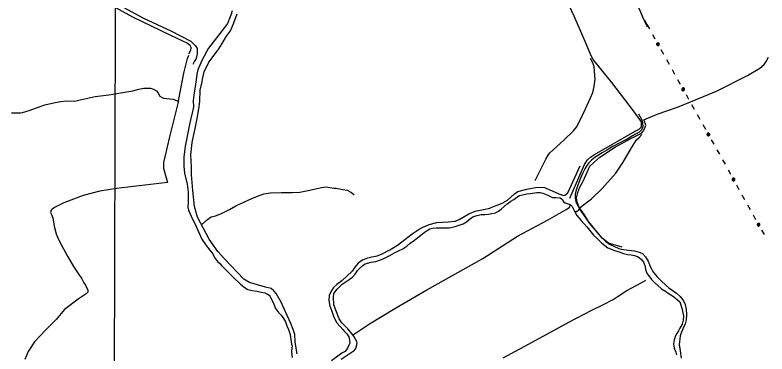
# Model space of a CAD drawing. Extents: x 3172231 to 3210228, y 940198 to 965780.
# Drawn here: x 3181068 to 3185930, y 948610 to 950801 of the extents above; entities that cross this region are included whole.
import ezdxf

# ---------------------------------------------------------------- set-up
doc = ezdxf.new("R2010")
doc.units = 0
for name, color, linetype in [('V-GRID-MAJR', 7, 'Continuous'), ('V-ROAD-CNTR', 7, 'Continuous'), ('V-TOPO-SHOR', 7, 'Continuous'), ('V-UTIL-LINE', 7, 'Continuous')]:
    doc.layers.add(name, color=color, linetype=linetype)

msp = doc.modelspace()

# ---------------------------------------------------------------- linework, layer by layer
at = {"layer": 'V-GRID-MAJR'}
msp.add_spline([(3181704.003, 945716.944), (3181720.753, 951778.211), (3181737.509, 957841.425), (3181754.265, 963904.69), (3181754.27, 963906.585)], degree=3, dxfattribs=at)
at = {"layer": 'V-ROAD-CNTR'}
for points in [[(3185100.191, 950162.12), (3185121.26, 950123.927), (3185126.178, 950104.276), (3185126.782, 950081.474), (3185120.57, 950061.875), (3185103.701, 950044.366), (3185061.897, 950019.604), (3185027.005, 949999.116), (3184978.886, 949974.699), (3184933.705, 949950.512), (3184895.942, 949928.281), (3184865.703, 949909.784), (3184840.492, 949894.516), (3184817.95, 949879.218), (3184796.007, 949861.863), (3184779.429, 949846.222), (3184766.657, 949829.019), (3184752.315, 949807.206), (3184738.586, 949777.373), (3184720.352, 949736.376), (3184707.628, 949701.541), (3184694.681, 949662.971), (3184690.421, 949642.813), (3184689.575, 949617.983), (3184693.487, 949596.118), (3184705.205, 949572.108), (3184718.329, 949553.602), (3184747.328, 949508.718), (3184774.323, 949467.422), (3184796.147, 949439.725), (3184828.059, 949399.967), (3184858.064, 949364.332), (3184886.242, 949339.316), (3184912.096, 949320.472), (3184944.119, 949303.687)], [(3184944.119, 949303.687), (3184972.549, 949291.667), (3184986.566, 949287.573), (3185035.443, 949280.104), (3185074.21, 949275.701), (3185103.689, 949269.008), (3185125.031, 949259.749), (3185144.337, 949237.335), (3185161.172, 949209.253), (3185176.548, 949171.576), (3185196.066, 949137.495)], [(3185196.066, 949137.495), (3185219.56, 949108.174), (3185249.385, 949079.576), (3185275.27, 949056.19), (3185295.246, 949037.33), (3185317.668, 949021.734), (3185345.119, 949002.602), (3185368.454, 948981.831), (3185390.273, 948953.778), (3185400.741, 948929.339), (3185406.965, 948900.233), (3185409.447, 948863.872), (3185407.698, 948830.863), (3185401.771, 948805.472), (3185389.123, 948776.779), (3185378.024, 948750.831), (3185369.712, 948726.982), (3185366.054, 948705.036), (3185363.398, 948670.701), (3185369.021, 948629.315), (3185376.005, 948582.659)]]:
    msp.add_lwpolyline(points, dxfattribs=at)
at = {"layer": 'V-TOPO-SHOR'}
for points in [[(3180462.972, 951427.131), (3180761.726, 951390.603), (3180822.528, 951374.347), (3180872.567, 951347.381), (3181353.273, 951077.769), (3181898.333, 950781.156), (3182075.288, 950698.402), (3182203.967, 950631.872), (3182236.102, 950601.372), (3182245.009, 950585.244), (3182246.71, 950549.45), (3182241.298, 950531.569), (3182239.482, 950520.836), (3182228.701, 950502.968), (3182217.911, 950481.521)], [(3184654.99, 949616.75), (3184750.05, 949835.869), (3184769.737, 949864.354), (3184789.398, 949882.139), (3184816.193, 949899.906), (3185062.648, 950041.966), (3185105.506, 950065.044), (3185116.232, 950075.717), (3185118.033, 950082.846), (3185119.852, 950097.109), (3185118.104, 950111.38), (3185066.563, 950182.842), (3184927.911, 950365.088), (3184807.009, 950513.405), (3184794.588, 950538.403), (3184755.579, 950629.451), (3184684.46, 950793.608), (3184576.253, 951027.496), (3184450.54, 951316.8), (3184434.591, 951357.857), (3184434.636, 951375.69), (3184434.675, 951391.74)], [(3185158.85, 950722.972), (3185128.692, 950787.248), (3185112.734, 950824.738), (3185084.346, 950883.659), (3185013.263, 950985.486), (3184991.965, 951026.556)], [(3181501.534, 950970.033), (3181828.566, 950790.276), (3182073.432, 950671.564), (3182182.462, 950619.399), (3182198.541, 950608.623), (3182205.654, 950590.71), (3182202.031, 950572.824), (3182193.035, 950553.162), (3182193.026, 950549.583)], [(3182473.366, 950827.697), (3182464.383, 950800.969), (3182455.409, 950777.808), (3182441.063, 950745.743), (3182423.167, 950720.82), (3182319.402, 950587.324), (3182306.862, 950564.171), (3182276.403, 950507.179), (3182249.503, 950446.611), (3182244.087, 950419.874), (3182238.644, 950382.437), (3182224.131, 950282.605), (3182220.48, 950248.73), (3182222.162, 950207.709), (3182214.954, 950177.409), (3182202.338, 950123.94), (3182196.913, 950093.636), (3182168.031, 949952.822), (3182158.942, 949883.293), (3182160.58, 949824.438), (3182164.037, 949779.845), (3182181.689, 949706.684), (3182188.699, 949656.732), (3182188.541, 949592.532), (3182186.673, 949558.653), (3182190.192, 949539.027), (3182207.932, 949501.532), (3182239.865, 949433.686), (3182255.823, 949396.196), (3182277.113, 949351.559), (3182303.762, 949310.476), (3182328.654, 949280.097), (3182346.43, 949256.869), (3182358.856, 949233.655), (3182376.628, 949208.644), (3182392.643, 949194.337), (3182405.091, 949180.04), (3182481.59, 949104.949), (3182526.063, 949060.255), (3182549.203, 949042.365), (3182574.13, 949026.253), (3182602.65, 949020.832), (3182632.954, 949015.407), (3182659.691, 949009.991), (3182682.861, 949004.583), (3182700.677, 948997.406), (3182711.36, 948990.246), (3182716.692, 948983.099), (3182730.893, 948956.314), (3182741.531, 948931.321), (3182752.165, 948904.544), (3182771.716, 948877.745), (3182789.505, 948859.867), (3182803.719, 948838.432), (3182816.15, 948817.001), (3182826.788, 948792.007), (3182837.431, 948768.797), (3182848.052, 948736.671), (3182851.534, 948702.778), (3182856.81, 948672.448), (3182860.345, 948659.956), (3182858.544, 948652.827), (3182856.691, 948624.298), (3182860.165, 948586.838)], [(3182892.322, 948609.943), (3182887.065, 948647.406), (3182880.033, 948688.441), (3182876.581, 948734.817), (3182865.964, 948768.727), (3182851.79, 948806.213), (3182828.735, 948857.987), (3182789.717, 948945.468), (3182757.753, 949000.832), (3182741.747, 949018.705), (3182723.949, 949033.016), (3182688.304, 949042.021), (3182584.945, 949072.593), (3182547.547, 949094.086), (3182504.857, 949138.776), (3182423.034, 949224.579), (3182380.353, 949272.836), (3182323.484, 949353.228), (3182248.932, 949494.298), (3182229.487, 949563.897), (3182217.259, 949667.362), (3182210.382, 949770.814), (3182208.717, 949818.969), (3182205.345, 949897.445), (3182214.46, 949977.674), (3182236.107, 950077.489), (3182246.944, 950132.746), (3182256.015, 950195.141), (3182263.263, 950241.491), (3182265.232, 950316.387), (3182277.847, 950369.857), (3182279.67, 950385.903), (3182290.489, 950434.027), (3182320.961, 950496.369), (3182354.959, 950542.652), (3182387.156, 950581.807), (3182408.645, 950617.421), (3182435.51, 950663.722), (3182462.348, 950699.323), (3182483.876, 950750.987), (3182503.634, 950808.006)], [(3181045.049, 950169.602), (3181075.366, 950169.527), (3181103.9, 950169.456), (3181116.387, 950171.209), (3181137.801, 950176.506), (3181166.361, 950187.135), (3181223.481, 950208.395), (3181260.962, 950220.785), (3181328.769, 950236.668), (3181364.45, 950241.93), (3181401.909, 950245.404), (3181455.409, 950245.272), (3181489.311, 950252.321), (3181587.448, 950273.479), (3181674.863, 950285.746), (3181751.578, 950298.04), (3181830.081, 950312.113), (3181869.336, 950320.933), (3181901.454, 950327.987), (3181944.255, 950327.881), (3181963.858, 950322.482), (3181983.449, 950311.734), (3181994.109, 950295.657), (3182004.761, 950276.014), (3182027.914, 950263.473), (3182090.313, 950256.185), (3182117.041, 950247.202), (3182125.954, 950245.397), (3182160.283, 950425.432), (3182183.7, 950519.892), (3182193.008, 950542.425)], [(3184994.829, 949300.255), (3184905.724, 949325.442), (3184864.79, 949359.427), (3184838.119, 949391.594), (3184791.885, 949445.209), (3184720.802, 949547.036), (3184703.079, 949591.664), (3184699.583, 949620.207), (3184706.8, 949654.073), (3184721.15, 949687.921), (3184742.648, 949727.102), (3184785.69, 949825.08), (3184810.715, 949848.202), (3184850.032, 949881.989), (3184950.067, 949949.509), (3185053.639, 950004.538), (3185119.702, 950036.475), (3185132.225, 950052.494), (3185142.982, 950075.651), (3185146.584, 950089.909), (3185135.955, 950118.469), (3185134.185, 950123.824), (3185219.874, 950159.279), (3185351.956, 950205.32), (3185603.669, 950309.916), (3185805.435, 950409.285), (3185884.021, 950457.242), (3185912.617, 950482.138), (3185925.148, 950501.724), (3185939.481, 950528.439)], [(3184430.57, 949731.44), (3184500.465, 949870.37), (3184514.793, 949895.301), (3184527.312, 949909.537), (3184545.189, 949927.327), (3184618.474, 949994.913), (3184679.249, 950051.831), (3184698.928, 950076.749), (3184715.058, 950108.81), (3184758.07, 950194.305), (3184790.346, 950265.559), (3184804.697, 950299.408), (3184813.711, 950338.619), (3184819.18, 950386.757), (3184815.737, 950436.699), (3184812.249, 950468.808), (3184801.62, 950497.369), (3184789.194, 950520.583)], [(3182125.954, 950245.397), (3182066.53, 950013.707), (3182035.895, 949885.381), (3182028.669, 949847.948), (3182028.577, 949810.497), (3182040.946, 949764.099), (3182053.315, 949717.701), (3181725.081, 949679.279), (3181616.257, 949663.498), (3181509.185, 949635.229), (3181384.232, 949587.387), (3181327.094, 949558.995), (3181307.446, 949546.56), (3181302.078, 949539.439), (3181298.476, 949525.181), (3181305.566, 949507.33), (3181312.655, 949489.479), (3181321.439, 949435.957), (3181333.799, 949385.992), (3181342.663, 949364.57), (3181355.076, 949336.005), (3181406.564, 949243.143), (3181447.414, 949175.274), (3181475.837, 949130.62), (3181500.716, 949094.891), (3181513.137, 949069.893), (3181523.798, 949053.817), (3181530.896, 949039.532), (3181537.994, 949025.248), (3181539.76, 949018.11), (3181539.751, 949014.543), (3181537.954, 949009.198), (3181527.228, 948998.524), (3181477.21, 948964.764), (3181387.875, 948897.217), (3181334.216, 948833.149), (3181264.493, 948763.77), (3181194.757, 948689.041), (3181153.586, 948626.725), (3181132.058, 948575.061)], [(3184693.981, 949518.569), (3184697.583, 949532.827), (3184704.717, 949532.809), (3184711.868, 949539.925), (3184719.032, 949552.391), (3184735.117, 949566.618), (3184795.866, 949612.835), (3184863.796, 949678.652), (3184953.211, 949778.299), (3185001.538, 949849.514), (3185055.268, 949942.116), (3185087.496, 949993.754), (3185103.586, 950009.764), (3185121.468, 950029.337)], [(3183318.268, 949218.799), (3183348.616, 949231.208), (3183375.384, 949238.275), (3183409.285, 949245.324), (3183437.845, 949255.954), (3183491.412, 949282.572), (3183541.42, 949312.766), (3183636.119, 949385.649), (3183680.778, 949415.856), (3183709.351, 949431.836), (3183721.848, 949437.155), (3183745.053, 949446.014), (3183795.022, 949460.157), (3183869.932, 949463.539), (3183914.529, 949468.779), (3183939.522, 949479.417), (3183966.308, 949493.618), (3184002.028, 949514.93), (3184043.089, 949532.662), (3184098.404, 949545.009), (3184139.438, 949552.041), (3184166.219, 949564.458), (3184192.996, 949575.092), (3184223.344, 949587.5), (3184251.922, 949605.263), (3184298.39, 949646.166), (3184319.826, 949660.38), (3184376.933, 949676.289), (3184444.731, 949688.605), (3184491.094, 949686.707), (3184540.975, 949665.183), (3184585.51, 949645.456), (3184614.017, 949634.685), (3184628.293, 949638.217), (3184642.59, 949650.665), (3184723.278, 949827.018)], [(3182275.568, 949447.864), (3182313.097, 949479.872), (3182336.321, 949495.865), (3182364.872, 949502.928), (3182402.362, 949518.885), (3182454.141, 949543.724), (3182497.003, 949568.585), (3182580.913, 949605.828), (3182636.259, 949630.659), (3182677.311, 949644.824), (3182720.129, 949651.852), (3182791.467, 949653.459), (3182862.802, 949653.282), (3182909.177, 949656.734), (3182953.779, 949663.757), (3183001.96, 949676.122), (3183050.137, 949686.703), (3183080.463, 949690.195), (3183130.379, 949682.938), (3183144.646, 949682.903), (3183187.424, 949673.88), (3183215.945, 949668.459), (3183244.443, 949654.122), (3183262.237, 949638.028)], [(3183177.575, 948575.353), (3183261.533, 948632.213), (3183270.476, 948642.891), (3183274.07, 948653.583), (3183275.871, 948660.712), (3183279.464, 948671.403), (3183279.49, 948682.103), (3183277.729, 948691.024), (3183270.631, 948705.309), (3183258.196, 948724.956), (3183242.199, 948746.396), (3183220.86, 948771.416), (3183201.296, 948792.865), (3183181.723, 948810.747), (3183172.838, 948823.252), (3183163.956, 948837.541), (3183130.297, 948928.576), (3183126.85, 948976.735), (3183128.695, 949001.698), (3183151.944, 949028.391), (3183184.124, 949060.412), (3183228.787, 949092.402), (3183250.223, 949106.616), (3183268.105, 949126.188), (3183282.429, 949149.337), (3183294.948, 949163.573), (3183316.392, 949181.353), (3183332.469, 949192.014), (3183346.749, 949197.328), (3183371.729, 949202.617), (3183402.059, 949207.892), (3183437.757, 949220.287), (3183460.967, 949230.93), (3183491.323, 949246.905), (3183521.68, 949262.88), (3183548.466, 949277.081), (3183575.247, 949289.498), (3183602.041, 949307.266), (3183623.49, 949326.829), (3183652.072, 949346.376), (3183673.512, 949362.373), (3183693.168, 949378.375), (3183714.608, 949394.372), (3183734.26, 949408.59), (3183750.337, 949419.251), (3183768.179, 949422.773), (3183791.367, 949424.499), (3183814.555, 949426.225), (3183835.956, 949426.172), (3183853.789, 949426.128), (3183875.189, 949426.075), (3183896.598, 949429.589), (3183914.441, 949433.112), (3183966.202, 949450.817), (3183987.637, 949465.031), (3184003.723, 949479.258), (3184021.587, 949491.698), (3184032.305, 949498.805), (3184055.506, 949505.881), (3184082.27, 949511.165), (3184105.453, 949511.107), (3184130.429, 949514.612), (3184151.838, 949518.126), (3184175.035, 949523.419), (3184194.674, 949532.287), (3184210.759, 949546.514), (3184230.416, 949562.516), (3184250.077, 949580.301), (3184273.304, 949598.077), (3184292.948, 949608.729), (3184312.6, 949622.947), (3184330.46, 949633.603), (3184350.09, 949638.905), (3184378.637, 949644.184), (3184401.829, 949647.693), (3184442.859, 949652.942), (3184464.26, 949652.889), (3184482.084, 949649.278), (3184514.154, 949636.716), (3184544.431, 949620.59), (3184565.831, 949620.538), (3184592.577, 949618.688), (3184608.601, 949607.948), (3184615.699, 949593.664), (3184624.598, 949586.508), (3184645.985, 949581.105), (3184658.455, 949575.724), (3184670.908, 949563.21), (3184685.1, 949532.858), (3184701.079, 949504.285), (3184715.306, 949488.199), (3184729.534, 949472.114), (3184765.099, 949431.008), (3184809.551, 949377.398), (3184830.902, 949357.728), (3184861.149, 949329.119), (3184882.505, 949311.233), (3184902.086, 949296.918), (3184928.806, 949284.368), (3184951.972, 949277.177), (3184975.138, 949269.987), (3185003.645, 949259.216), (3185028.599, 949253.804), (3185051.773, 949250.18), (3185073.165, 949246.56), (3185092.768, 949241.162), (3185103.451, 949234.002), (3185121.245, 949217.908), (3185131.909, 949203.614), (3185140.773, 949182.192), (3185144.283, 949159), (3185149.593, 949142.936), (3185156.691, 949128.652), (3185165.577, 949116.146), (3185183.349, 949091.135), (3185202.917, 949071.47), (3185224.269, 949051.8), (3185249.187, 949032.122), (3185274.114, 949016.01), (3185299.037, 948998.115), (3185320.407, 948985.578), (3185339.988, 948971.263), (3185350.666, 948962.32), (3185366.677, 948946.23), (3185380.842, 948905.178), (3185389.64, 948857.005), (3185387.786, 948828.476), (3185382.374, 948803.522), (3185368.041, 948776.807), (3185359.08, 948758.996), (3185348.341, 948742.972), (3185339.384, 948726.944), (3185330.406, 948701.999), (3185324.989, 948675.262), (3185330.269, 948646.715), (3185340.907, 948621.722), (3185346.213, 948603.875)], [(3183256.439, 948735.661), (3183360.045, 948804.956), (3183524.361, 948904.418), (3183731.529, 949025.174), (3184094.052, 949227.581), (3184317.328, 949371.481), (3184511.969, 949474.435), (3184631.626, 949543.69), (3184649.486, 949554.346), (3184653.061, 949557.904), (3184658.446, 949572.158)], [(3183318.268, 949218.799), (3183287.898, 949197.474), (3183268.219, 949172.555), (3183248.536, 949145.854), (3183180.61, 949081.821), (3183148.453, 949058.716), (3183127.004, 949039.152), (3183116.264, 949023.129), (3183100.135, 948991.068), (3183098.263, 948955.406), (3183103.521, 948917.942), (3183115.929, 948887.594), (3183128.329, 948853.68), (3183147.844, 948812.614), (3183170.966, 948787.59), (3183188.751, 948767.929), (3183197.637, 948755.423), (3183213.647, 948739.333), (3183226.082, 948719.686), (3183231.379, 948698.272), (3183233.119, 948680.434), (3183227.733, 948666.181), (3183218.768, 948646.586), (3183202.669, 948627.009), (3183181.238, 948614.578), (3183115.131, 948564.808)], [(3184224.433, 948585.248), (3184440.509, 948702.416), (3184649.443, 948816.035), (3184797.651, 948892.353), (3184869.073, 948927.843), (3184935.141, 948961.564), (3184961.935, 948979.331), (3185024.454, 949020.194), (3185117.312, 949069.898), (3185147.673, 949087.657)]]:
    msp.add_lwpolyline(points, dxfattribs=at)
at = {"layer": 'V-UTIL-LINE'}
for points in [[(3185137.509, 950770.55), (3185154.011, 950740.823)], [(3185153.63, 950740.666), (3185170.221, 950710.989)], [(3185189.74, 950676.074), (3185206.331, 950646.397)], [(3185225.361, 950612.355), (3185226.627, 950614.938), (3185224.328, 950614.579), (3185223.182, 950612.083), (3185224.885, 950609.701), (3185227.926, 950611.217), (3185229.312, 950615.696), (3185225.867, 950618.214), (3185221.144, 950617.056), (3185219.679, 950612.718), (3185220.962, 950608.435), (3185225.458, 950606.688), (3185230.413, 950609.088), (3185233.216, 950616.747), (3185230.938, 950619.419), (3185227.81, 950621.015), (3185224.309, 950621.293), (3185220.969, 950620.211), (3185218.297, 950617.932), (3185216.7, 950614.804), (3185216.422, 950611.304), (3185217.505, 950607.963), (3185219.783, 950605.291), (3185222.911, 950603.695), (3185226.412, 950603.417), (3185229.752, 950604.499), (3185232.424, 950606.778), (3185234.021, 950609.905), (3185234.299, 950613.406), (3185233.216, 950616.747)], [(3185244.392, 950578.314), (3185260.983, 950548.637)], [(3185280.501, 950513.722), (3185297.092, 950484.045)], [(3185316.61, 950449.131), (3185333.201, 950419.454)], [(3185352.719, 950384.539), (3185369.31, 950354.862)], [(3185388.34, 950320.819), (3185389.606, 950323.403), (3185387.307, 950323.043), (3185386.161, 950320.548), (3185387.864, 950318.166), (3185390.905, 950319.681), (3185392.291, 950324.16), (3185388.846, 950326.678), (3185384.123, 950325.52), (3185382.658, 950321.182), (3185383.941, 950316.899), (3185388.437, 950315.152), (3185393.392, 950317.552), (3185396.195, 950325.211), (3185393.917, 950327.883), (3185390.789, 950329.479), (3185387.288, 950329.758), (3185383.948, 950328.675), (3185381.276, 950326.396), (3185379.679, 950323.269), (3185379.401, 950319.768), (3185380.484, 950316.427), (3185382.762, 950313.756), (3185385.89, 950312.159), (3185389.391, 950311.881), (3185392.731, 950312.963), (3185395.403, 950315.242), (3185397, 950318.37), (3185397.278, 950321.87), (3185396.195, 950325.211)], [(3185407.371, 950286.779), (3185423.962, 950257.102)], [(3185443.48, 950222.187), (3185460.071, 950192.51)], [(3185479.589, 950157.596), (3185496.18, 950127.919)], [(3185515.698, 950093.004), (3185532.289, 950063.327)], [(3185551.319, 950029.283), (3185552.585, 950031.867), (3185550.286, 950031.507), (3185549.14, 950029.012), (3185550.843, 950026.63), (3185553.884, 950028.145), (3185555.27, 950032.624), (3185551.825, 950035.142), (3185547.102, 950033.984), (3185545.637, 950029.646), (3185546.92, 950025.364), (3185551.416, 950023.616), (3185556.371, 950026.016), (3185559.175, 950033.675), (3185556.896, 950036.347), (3185553.768, 950037.944), (3185550.268, 950038.222), (3185546.927, 950037.139), (3185544.255, 950034.861), (3185542.659, 950031.733), (3185542.38, 950028.232), (3185543.463, 950024.892), (3185545.742, 950022.22), (3185548.869, 950020.623), (3185552.37, 950020.345), (3185555.711, 950021.428), (3185558.382, 950023.706), (3185559.979, 950026.834), (3185560.257, 950030.335), (3185559.175, 950033.675)], [(3185570.35, 949995.243), (3185586.941, 949965.566)], [(3185606.459, 949930.651), (3185623.05, 949900.973)], [(3185642.568, 949866.059), (3185659.158, 949836.381)], [(3185678.644, 949801.448), (3185695.133, 949771.714)], [(3185714.045, 949737.607), (3185715.321, 949740.186), (3185713.021, 949739.834), (3185711.866, 949737.343), (3185713.561, 949734.955), (3185716.607, 949736.46), (3185718.008, 949740.934), (3185714.572, 949743.464), (3185709.845, 949742.322), (3185708.365, 949737.989), (3185709.633, 949733.702), (3185714.124, 949731.94), (3185719.087, 949734.323), (3185721.916, 949741.971), (3185719.647, 949744.651), (3185716.525, 949746.259), (3185713.025, 949746.549), (3185709.681, 949745.478), (3185707.001, 949743.208), (3185705.394, 949740.086), (3185705.103, 949736.586), (3185706.175, 949733.242), (3185708.444, 949730.563), (3185711.566, 949728.955), (3185715.066, 949728.665), (3185718.41, 949729.736), (3185721.09, 949732.005), (3185722.697, 949735.128), (3185722.987, 949738.627), (3185721.916, 949741.971)], [(3185732.96, 949703.5), (3185749.449, 949673.766)], [(3185768.847, 949638.784), (3185785.336, 949609.05)], [(3185804.734, 949574.069), (3185821.223, 949544.335)], [(3185840.621, 949509.353), (3185857.109, 949479.619)], [(3185876.021, 949445.512), (3185877.296, 949448.091), (3185874.996, 949447.74), (3185873.841, 949445.248), (3185875.536, 949442.86), (3185878.582, 949444.366), (3185879.984, 949448.839), (3185876.547, 949451.369), (3185871.82, 949450.228), (3185870.341, 949445.895), (3185871.609, 949441.608), (3185876.099, 949439.845), (3185881.062, 949442.228), (3185883.892, 949449.877), (3185881.622, 949452.557), (3185878.5, 949454.164), (3185875, 949454.454), (3185871.656, 949453.383), (3185868.977, 949451.114), (3185867.369, 949447.992), (3185867.079, 949444.492), (3185868.15, 949441.148), (3185870.419, 949438.468), (3185873.542, 949436.86), (3185877.041, 949436.57), (3185880.385, 949437.641), (3185883.065, 949439.911), (3185884.673, 949443.033), (3185884.963, 949446.533), (3185883.892, 949449.877)], [(3185894.936, 949411.405), (3185911.424, 949381.671)]]:
    msp.add_lwpolyline(points, dxfattribs=at)

doc.saveas('drawing.dxf')
